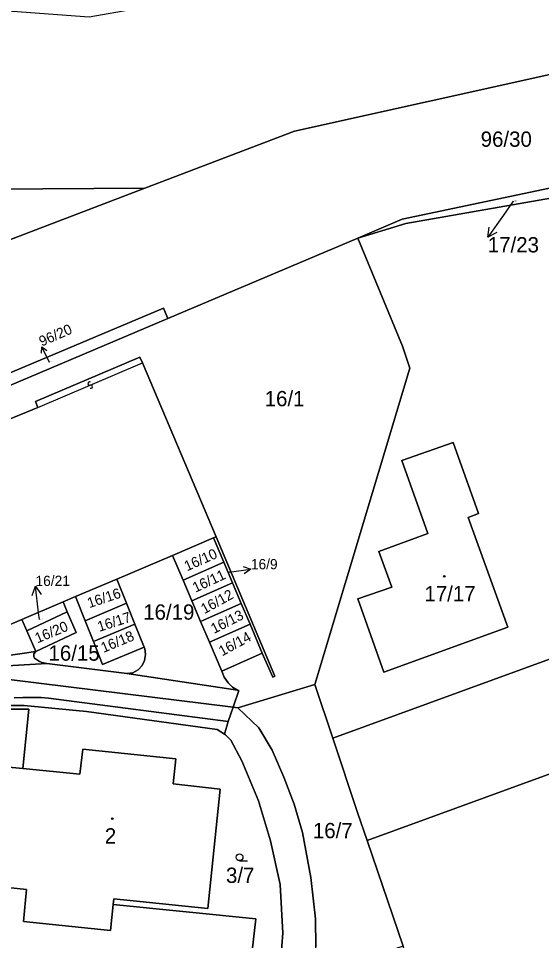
# Model space of a CAD drawing. Extents: x -598233 to -596890, y -1157848 to -1156431.
# Drawn here: x -597847.5 to -597789.4, y -1157076.4 to -1156974 of the extents above; entities that cross this region are included whole.
import ezdxf

# ---------------------------------------------------------------- set-up
doc = ezdxf.new("R2010")
doc.units = 0
for name, color, linetype in [('Level 1', 7, 'Continuous'), ('Level 13', 7, 'Continuous'), ('Level 3', 7, 'Continuous'), ('Level 4', 7, 'Continuous'), ('Level 5', 7, 'Continuous'), ('Level 57', 7, 'Continuous'), ('Level 60', 7, 'Continuous')]:
    doc.layers.add(name, color=color, linetype=linetype)

msp = doc.modelspace()

# ---------------------------------------------------------------- linework, layer by layer
at = {"layer": 'Level 1'}
for points in [[(-597728.72, -1156972.17), (-597771.93, -1156976.51), (-597816.86, -1156986.47), (-597833.49, -1156992.82)], [(-597833.49, -1156992.82), (-597918.66, -1156993.37), (-597949.69, -1156994.31)], [(-597904.67, -1157020.58), (-597869.1, -1157006.41), (-597833.49, -1156992.82)], [(-597787.11, -1156992.51), (-597804.87, -1156996.28), (-597809.83, -1156998.38)], [(-597786.7, -1156993.62), (-597804.48, -1156996.73), (-597809.83, -1156998.38)], [(-597830.94, -1157007.32), (-597809.83, -1156998.38)], [(-597814.61, -1157047.98), (-597804.02, -1157012.81), (-597804.86, -1157010.38), (-597809.83, -1156998.38)], [(-597851.89, -1157013.95), (-597849.96, -1157013.16), (-597849.66, -1157013.81), (-597831.4, -1157006.17), (-597830.94, -1157007.32)], [(-597853.42, -1157016.84), (-597830.94, -1157007.32)], [(-597833.75, -1157012.25), (-597834.05, -1157011.61), (-597845.65, -1157016.54), (-597845.37, -1157017.18)], [(-597833.75, -1157012.25), (-597825.56, -1157031.58)], [(-597845.37, -1157017.18), (-597849.36, -1157018.84)], [(-597793.14, -1157041.63), (-597797.54, -1157029.44), (-597796.41, -1157028.97), (-597799.22, -1157021.08), (-597804.92, -1157023.09), (-597802.04, -1157031.19), (-597807.48, -1157033.2), (-597806.02, -1157037.16), (-597809.8, -1157038.48), (-597806.92, -1157046.63), (-597793.14, -1157041.63)], [(-597825.85, -1157031.7), (-597830.4, -1157033.63)], [(-597825.56, -1157031.58), (-597825.85, -1157031.7)], [(-597824.72, -1157034.37), (-597825.85, -1157031.7)], [(-597825.56, -1157031.58), (-597819.03, -1157047.05), (-597819.28, -1157047.17), (-597820.44, -1157044.52)], [(-597830.4, -1157033.63), (-597836.6, -1157036.27)], [(-597830.4, -1157033.63), (-597829.23, -1157036.39)], [(-597829.23, -1157036.39), (-597824.72, -1157034.37)], [(-597823.75, -1157036.68), (-597824.72, -1157034.37)], [(-597823.68, -1157050.52), (-597848.27, -1157047.46), (-597849.75, -1157047.47), (-597851.43, -1157047.72), (-597861.16, -1157050.61), (-597863.14, -1157050.92), (-597865.34, -1157050.76), (-597881.74, -1157047.6), (-597886.3, -1157046.13), (-597889.34, -1157044.71), (-597892.84, -1157042.71), (-597896.6, -1157039.89), (-597900.34, -1157036.73)], [(-597836.6, -1157036.27), (-597841.2, -1157038.22)], [(-597836.6, -1157036.27), (-597835.52, -1157038.96)], [(-597829.23, -1157036.39), (-597828.26, -1157038.68)], [(-597828.26, -1157038.68), (-597823.75, -1157036.68)], [(-597822.78, -1157038.99), (-597823.75, -1157036.68)], [(-597841.2, -1157038.22), (-597842.58, -1157038.8)], [(-597840.13, -1157040.9), (-597841.2, -1157038.22)], [(-597842.58, -1157038.8), (-597847.18, -1157040.75)], [(-597842.58, -1157038.8), (-597842.11, -1157039.9)], [(-597840.13, -1157040.9), (-597835.52, -1157038.96)], [(-597835.52, -1157038.96), (-597834.59, -1157041.27)], [(-597828.26, -1157038.68), (-597827.29, -1157040.98)], [(-597827.29, -1157040.98), (-597822.78, -1157038.99)], [(-597821.8, -1157041.29), (-597822.78, -1157038.99)], [(-597770.33, -1157038.54), (-597812.59, -1157053.95)], [(-597846.62, -1157042.03), (-597842.11, -1157039.9)], [(-597845.62, -1157044.32), (-597841.12, -1157042.19), (-597842.11, -1157039.9)], [(-597847.18, -1157040.75), (-597851.78, -1157042.71), (-597855.18, -1157042.88)], [(-597847.18, -1157040.75), (-597846.62, -1157042.03)], [(-597839.2, -1157043.21), (-597840.13, -1157040.9)], [(-597839.2, -1157043.21), (-597834.59, -1157041.27)], [(-597834.59, -1157041.27), (-597833.56, -1157043.82)], [(-597827.29, -1157040.98), (-597826.31, -1157043.27)], [(-597826.31, -1157043.27), (-597821.8, -1157041.29)], [(-597821.8, -1157041.29), (-597820.44, -1157044.52)], [(-597846.62, -1157042.03), (-597845.62, -1157044.32)], [(-597833.56, -1157043.82), (-597838.18, -1157045.75), (-597839.2, -1157043.21)], [(-597826.31, -1157043.27), (-597824.95, -1157046.49)], [(-597855.04, -1157045.67), (-597845.62, -1157044.32)], [(-597844.4, -1157045.64), (-597844.9, -1157045.54), (-597845.2, -1157045.42), (-597845.74, -1157045.06), (-597845.83, -1157044.92), (-597845.83, -1157044.59), (-597845.62, -1157044.32)], [(-597833.56, -1157043.82), (-597833.49, -1157044), (-597833.42, -1157044.65), (-597833.51, -1157045.3), (-597833.79, -1157045.89), (-597834.25, -1157046.37), (-597834.84, -1157046.68), (-597835.48, -1157046.77)], [(-597820.44, -1157044.52), (-597824.95, -1157046.49)], [(-597844.4, -1157045.64), (-597861.97, -1157046.69)], [(-597835.48, -1157046.77), (-597844.4, -1157045.64)], [(-597824.95, -1157046.49), (-597824.66, -1157047.16), (-597824.23, -1157047.8), (-597823.76, -1157048.27), (-597823.19, -1157048.61)], [(-597823.19, -1157048.61), (-597835.48, -1157046.77)], [(-597814.61, -1157047.98), (-597823.16, -1157050.59)], [(-597814.61, -1157047.98), (-597812.59, -1157053.95)], [(-597848.01, -1157049.45), (-597847.04, -1157049.43), (-597845.01, -1157049.43), (-597844.19, -1157049.51), (-597824.21, -1157052.11)], [(-597823.19, -1157048.61), (-597823.04, -1157048.64), (-597823.68, -1157050.52)], [(-597824.64, -1157053.49), (-597825.44, -1157053), (-597839.96, -1157051), (-597846.92, -1157050.31), (-597849.66, -1157050.31), (-597851.27, -1157050.74), (-597855.92, -1157052.13)], [(-597824.21, -1157052.11), (-597823.68, -1157050.52)], [(-597823.16, -1157050.59), (-597823.68, -1157050.52)], [(-597815.28, -1157080.51), (-597814.85, -1157079.29), (-597814.49, -1157077.17), (-597814.53, -1157074.03), (-597815.04, -1157069.43), (-597815.95, -1157064.43), (-597816.88, -1157061.27), (-597818.04, -1157058.27), (-597819.35, -1157055.29), (-597820.83, -1157052.81), (-597823.16, -1157050.59)], [(-597808.76, -1157065.32), (-597766.22, -1157049.81)], [(-597847.06, -1157057.31), (-597846.37, -1157050.74), (-597849.49, -1157050.73), (-597855.59, -1157052.24), (-597857, -1157066.34)], [(-597824.21, -1157052.11), (-597824.64, -1157053.49)], [(-597824.64, -1157053.49), (-597824.52, -1157053.57), (-597823.93, -1157054.16), (-597822.7, -1157056.46), (-597820.87, -1157060.9), (-597819.51, -1157065.36), (-597818.44, -1157070.22), (-597818.14, -1157075.61), (-597818.36, -1157078.44), (-597819.14, -1157080.91), (-597820.41, -1157082.88), (-597821.8, -1157084.49), (-597823.12, -1157085.52), (-597824.93, -1157086.41)], [(-597812.59, -1157053.95), (-597809.85, -1157062.21), (-597808.76, -1157065.32)], [(-597837, -1157072.42), (-597836.94, -1157071.79), (-597826.5, -1157072.89), (-597825.1, -1157059.6), (-597830.35, -1157059.03), (-597830.05, -1157056.25), (-597840.39, -1157055.18), (-597840.71, -1157057.96), (-597847.06, -1157057.31)], [(-597837, -1157072.42), (-597837.31, -1157075.31), (-597846.99, -1157074.33), (-597846.64, -1157070.77), (-597850.5, -1157070.36), (-597849.01, -1157057.12), (-597847.06, -1157057.31)], [(-597808.76, -1157065.32), (-597804.79, -1157077.07)], [(-597837, -1157072.42), (-597821.16, -1157074.04), (-597822.22, -1157083.41), (-597827.18, -1157082.91), (-597827.37, -1157084.6), (-597827.34, -1157085.12), (-597826.98, -1157085.73), (-597826.18, -1157086.28), (-597824.93, -1157086.41)]]:
    msp.add_lwpolyline(points, dxfattribs=at)
at = {"layer": 'Level 13'}
for centre, start, end in [((-597839.63, -1157014.54), 60.3627, 292.4607), ((-597839.49, -1157014.88), 240.1483, 112.7383)]:
    msp.add_arc(centre, 0.184, start, end, dxfattribs=at)
at = {"layer": 'Level 3'}
msp.add_lwpolyline([(-597845.37, -1157017.18), (-597833.75, -1157012.25)], dxfattribs=at)
at = {"layer": 'Level 5'}
msp.add_line((-597822.96, -1157067.57), (-597822.08, -1157067.57), dxfattribs=at)
for centre, radius in [((-597800.21, -1157035.97), 0.09), ((-597800.21, -1157035.97), 0.0521), ((-597837.11, -1157062.9), 0.09), ((-597837.11, -1157062.9), 0.0521), ((-597822.96, -1157067.19), 0.375)]:
    msp.add_circle(centre, radius, dxfattribs=at)
at = {"layer": 'Level 57'}
for p, q in [((-597792.54, -1156994.27), (-597793.63, -1156995.81)), ((-597793.63, -1156995.81), (-597795.37, -1156998.26)), ((-597844.1, -1157012.2), (-597844.95, -1157010.44)), ((-597824.14, -1157035.51), (-597821.7, -1157035.18)), ((-597845.3, -1157040.02), (-597845.64, -1157037.04)), ((-597845.21, -1157040.76), (-597845.3, -1157040.02))]:
    msp.add_line(p, q, dxfattribs=at)
for points in [[(-597794.38, -1156997.73), (-597795.37, -1156998.26), (-597795.2, -1156997.16)], [(-597844.96, -1157011.17), (-597844.95, -1157010.44), (-597844.37, -1157010.88)], [(-597822.57, -1157034.88), (-597821.7, -1157035.18), (-597822.46, -1157035.7)], [(-597846.03, -1157038.09), (-597845.64, -1157037.04), (-597845.03, -1157037.97)]]:
    msp.add_lwpolyline(points, dxfattribs=at)
at = {"layer": 'Level 60'}
for points in [[(-598001.49, -1156961.77), (-597839.67, -1156973.77), (-597829.53, -1156972.01), (-597829.24, -1156968.46), (-597829.05, -1156966.34), (-597839.08, -1156965.6), (-597840.87, -1156965.06), (-597841.91, -1156963.76), (-597810.8, -1156966.17), (-597804.41, -1156966.64), (-597790.25, -1156967.68), (-597775.87, -1156968.75), (-597761.25, -1156969.82), (-597756.73, -1156970.15), (-597748.02, -1156970.8), (-597741.12, -1156971.31), (-597737.05, -1156971.61), (-597728.72, -1156972.17), (-597771.93, -1156976.51), (-597816.86, -1156986.47), (-597833.49, -1156992.82), (-597918.66, -1156993.37)], [(-597869.1, -1157006.41), (-597833.49, -1156992.82), (-597816.86, -1156986.47), (-597771.93, -1156976.51), (-597728.72, -1156972.17), (-597712.18, -1156966.07), (-597707.29, -1156964.27)], [(-597702.06, -1156969.37), (-597736.99, -1156981.86), (-597740.42, -1156982.59), (-597751.55, -1156984.95), (-597769.34, -1156988.73), (-597787.11, -1156992.51), (-597804.87, -1156996.28), (-597809.83, -1156998.38), (-597830.94, -1157007.32), (-597831.4, -1157006.17), (-597849.66, -1157013.81)], [(-597853.42, -1157016.84), (-597830.94, -1157007.32), (-597809.83, -1156998.38), (-597804.86, -1157010.38), (-597804.02, -1157012.81), (-597814.61, -1157047.98), (-597823.16, -1157050.59), (-597823.68, -1157050.52), (-597823.04, -1157048.64), (-597823.19, -1157048.61), (-597823.76, -1157048.27), (-597824.23, -1157047.8), (-597824.66, -1157047.16), (-597824.95, -1157046.49), (-597820.44, -1157044.52), (-597819.28, -1157047.17), (-597819.03, -1157047.05), (-597825.56, -1157031.58), (-597833.75, -1157012.25), (-597834.05, -1157011.61), (-597845.65, -1157016.54), (-597845.37, -1157017.18), (-597849.36, -1157018.84)], [(-597849.36, -1157018.84), (-597845.37, -1157017.18), (-597845.65, -1157016.54), (-597834.05, -1157011.61), (-597833.75, -1157012.25), (-597825.56, -1157031.58), (-597825.85, -1157031.7), (-597830.4, -1157033.63), (-597836.6, -1157036.27), (-597841.2, -1157038.22), (-597842.58, -1157038.8), (-597847.18, -1157040.75), (-597851.78, -1157042.71)], [(-597861.97, -1157046.69), (-597844.4, -1157045.64), (-597835.48, -1157046.77), (-597823.19, -1157048.61), (-597823.04, -1157048.64), (-597823.68, -1157050.52), (-597848.27, -1157047.46)], [(-597848.27, -1157047.46), (-597823.68, -1157050.52), (-597824.21, -1157052.11), (-597844.19, -1157049.51), (-597845.01, -1157049.43), (-597847.04, -1157049.43), (-597848.01, -1157049.45)], [(-597848.01, -1157049.45), (-597847.04, -1157049.43), (-597845.01, -1157049.43), (-597844.19, -1157049.51), (-597824.21, -1157052.11), (-597824.64, -1157053.49), (-597825.44, -1157053), (-597839.96, -1157051), (-597846.92, -1157050.31), (-597849.66, -1157050.31)], [(-597849.66, -1157050.31), (-597846.92, -1157050.31), (-597839.96, -1157051), (-597825.44, -1157053), (-597824.64, -1157053.49), (-597824.52, -1157053.57), (-597823.93, -1157054.16), (-597822.7, -1157056.46), (-597820.87, -1157060.9), (-597819.51, -1157065.36), (-597818.44, -1157070.22), (-597818.14, -1157075.61), (-597818.36, -1157078.44)], [(-597818.36, -1157078.44), (-597818.14, -1157075.61), (-597818.44, -1157070.22), (-597819.51, -1157065.36), (-597820.87, -1157060.9), (-597822.7, -1157056.46), (-597823.93, -1157054.16), (-597824.52, -1157053.57), (-597824.64, -1157053.49), (-597824.21, -1157052.11), (-597823.68, -1157050.52), (-597823.16, -1157050.59), (-597820.83, -1157052.81), (-597819.35, -1157055.29), (-597818.04, -1157058.27), (-597816.88, -1157061.27), (-597815.95, -1157064.43), (-597815.04, -1157069.43), (-597814.53, -1157074.03), (-597814.49, -1157077.17)], [(-597822.22, -1157083.41), (-597821.16, -1157074.04), (-597837, -1157072.42), (-597836.94, -1157071.79), (-597826.5, -1157072.89), (-597825.1, -1157059.6), (-597830.35, -1157059.03), (-597830.05, -1157056.25), (-597840.39, -1157055.18), (-597840.71, -1157057.96), (-597847.06, -1157057.31), (-597846.37, -1157050.74), (-597849.49, -1157050.73)], [(-597849.49, -1157050.73), (-597846.37, -1157050.74), (-597847.06, -1157057.31), (-597849.01, -1157057.12)], [(-597850.5, -1157070.36), (-597846.64, -1157070.77), (-597846.99, -1157074.33), (-597837.31, -1157075.31), (-597837, -1157072.42), (-597821.16, -1157074.04), (-597822.22, -1157083.41), (-597827.18, -1157082.91), (-597827.37, -1157084.6), (-597827.34, -1157085.12), (-597826.98, -1157085.73), (-597826.18, -1157086.28), (-597824.93, -1157086.41), (-597834.55, -1157090.13), (-597845.99, -1157094.41), (-597861.67, -1157100.27)]]:
    msp.add_lwpolyline(points, dxfattribs=at)
for points in [[(-597904.67, -1157020.58), (-597919.76, -1157020.85), (-597989.55, -1157021.51), (-597989.49, -1157001.04), (-597967.05, -1157000.96), (-597967.03, -1157014.31), (-597952.76, -1157014.28), (-597952.75, -1156998.08), (-597949.64, -1156998.12), (-597949.69, -1156994.73), (-597949.69, -1156994.31), (-597918.66, -1156993.37), (-597833.49, -1156992.82), (-597869.1, -1157006.41)], [(-597787.11, -1156992.51), (-597786.7, -1156993.62), (-597804.48, -1156996.73), (-597809.83, -1156998.38), (-597804.87, -1156996.28)], [(-597812.59, -1157053.95), (-597814.61, -1157047.98), (-597804.02, -1157012.81), (-597804.86, -1157010.38), (-597809.83, -1156998.38), (-597804.48, -1156996.73), (-597786.7, -1156993.62), (-597770.33, -1157038.54)], [(-597851.37, -1157015.32), (-597851.89, -1157013.95), (-597849.96, -1157013.16), (-597849.66, -1157013.81), (-597831.4, -1157006.17), (-597830.94, -1157007.32), (-597853.42, -1157016.84), (-597853.65, -1157016.28)], [(-597736.51, -1157026.21), (-597719.6, -1157020.04), (-597715.49, -1157031.31), (-597732.4, -1157037.48), (-597749.31, -1157043.64), (-597766.22, -1157049.81), (-597808.76, -1157065.32), (-597809.85, -1157062.21), (-597812.59, -1157053.95), (-597770.33, -1157038.54), (-597753.42, -1157032.37)], [(-597797.54, -1157029.44), (-597793.14, -1157041.63), (-597806.92, -1157046.63), (-597809.8, -1157038.48), (-597806.02, -1157037.16), (-597807.48, -1157033.2), (-597802.04, -1157031.19), (-597804.92, -1157023.09), (-597799.22, -1157021.08), (-597796.41, -1157028.97)], [(-597793.14, -1157041.63), (-597797.54, -1157029.44), (-597796.41, -1157028.97), (-597799.22, -1157021.08), (-597804.92, -1157023.09), (-597802.04, -1157031.19), (-597807.48, -1157033.2), (-597806.02, -1157037.16), (-597809.8, -1157038.48), (-597806.92, -1157046.63)], [(-597830.4, -1157033.63), (-597825.85, -1157031.7), (-597824.72, -1157034.37), (-597829.23, -1157036.39)], [(-597825.85, -1157031.7), (-597825.56, -1157031.58), (-597819.03, -1157047.05), (-597819.28, -1157047.17), (-597820.44, -1157044.52), (-597821.8, -1157041.29), (-597822.78, -1157038.99), (-597823.75, -1157036.68), (-597824.72, -1157034.37)], [(-597830.4, -1157033.63), (-597829.23, -1157036.39), (-597828.26, -1157038.68), (-597827.29, -1157040.98), (-597826.31, -1157043.27), (-597824.95, -1157046.49), (-597824.66, -1157047.16), (-597824.23, -1157047.8), (-597823.76, -1157048.27), (-597823.19, -1157048.61), (-597835.48, -1157046.77), (-597834.84, -1157046.68), (-597834.25, -1157046.37), (-597833.79, -1157045.89), (-597833.51, -1157045.3), (-597833.42, -1157044.65), (-597833.49, -1157044), (-597833.56, -1157043.82), (-597834.59, -1157041.27), (-597835.52, -1157038.96), (-597836.6, -1157036.27)], [(-597828.26, -1157038.68), (-597829.23, -1157036.39), (-597824.72, -1157034.37), (-597823.75, -1157036.68)], [(-597841.2, -1157038.22), (-597836.6, -1157036.27), (-597835.52, -1157038.96), (-597840.13, -1157040.9)], [(-597827.29, -1157040.98), (-597828.26, -1157038.68), (-597823.75, -1157036.68), (-597822.78, -1157038.99)], [(-597842.58, -1157038.8), (-597841.2, -1157038.22), (-597840.13, -1157040.9), (-597839.2, -1157043.21), (-597838.18, -1157045.75), (-597833.56, -1157043.82), (-597833.49, -1157044), (-597833.42, -1157044.65), (-597833.51, -1157045.3), (-597833.79, -1157045.89), (-597834.25, -1157046.37), (-597834.84, -1157046.68), (-597835.48, -1157046.77), (-597844.4, -1157045.64), (-597844.9, -1157045.54), (-597845.2, -1157045.42), (-597845.74, -1157045.06), (-597845.83, -1157044.92), (-597845.83, -1157044.59), (-597845.62, -1157044.32), (-597841.12, -1157042.19), (-597842.11, -1157039.9)], [(-597847.18, -1157040.75), (-597842.58, -1157038.8), (-597842.11, -1157039.9), (-597846.62, -1157042.03)], [(-597835.52, -1157038.96), (-597834.59, -1157041.27), (-597839.2, -1157043.21), (-597840.13, -1157040.9)], [(-597826.31, -1157043.27), (-597827.29, -1157040.98), (-597822.78, -1157038.99), (-597821.8, -1157041.29)], [(-597841.12, -1157042.19), (-597845.62, -1157044.32), (-597846.62, -1157042.03), (-597842.11, -1157039.9)], [(-597847.18, -1157040.75), (-597846.62, -1157042.03), (-597845.62, -1157044.32), (-597855.04, -1157045.67), (-597855.18, -1157042.88), (-597851.78, -1157042.71)], [(-597833.56, -1157043.82), (-597838.18, -1157045.75), (-597839.2, -1157043.21), (-597834.59, -1157041.27)], [(-597820.44, -1157044.52), (-597824.95, -1157046.49), (-597826.31, -1157043.27), (-597821.8, -1157041.29)], [(-597844.4, -1157045.64), (-597861.97, -1157046.69), (-597855.04, -1157045.67), (-597845.62, -1157044.32), (-597845.83, -1157044.59), (-597845.83, -1157044.92), (-597845.74, -1157045.06), (-597845.2, -1157045.42), (-597844.9, -1157045.54)], [(-597814.61, -1157047.98), (-597812.59, -1157053.95), (-597809.85, -1157062.21), (-597808.76, -1157065.32), (-597804.79, -1157077.07), (-597815.28, -1157080.51), (-597814.85, -1157079.29), (-597814.49, -1157077.17), (-597814.53, -1157074.03), (-597815.04, -1157069.43), (-597815.95, -1157064.43), (-597816.88, -1157061.27), (-597818.04, -1157058.27), (-597819.35, -1157055.29), (-597820.83, -1157052.81), (-597823.16, -1157050.59)], [(-597800.13, -1157081.85), (-597802.77, -1157082.78), (-597804.79, -1157077.07), (-597808.76, -1157065.32), (-597766.22, -1157049.81), (-597754.46, -1157082.08), (-597775.68, -1157089.95), (-597796.23, -1157086.48), (-597798.15, -1157087.45)], [(-597836.94, -1157071.79), (-597837, -1157072.42), (-597837.31, -1157075.31), (-597846.99, -1157074.33), (-597846.64, -1157070.77), (-597850.5, -1157070.36), (-597849.01, -1157057.12), (-597847.06, -1157057.31), (-597840.71, -1157057.96), (-597840.39, -1157055.18), (-597830.05, -1157056.25), (-597830.35, -1157059.03), (-597825.1, -1157059.6), (-597826.5, -1157072.89)]]:
    msp.add_lwpolyline(points, close=True, dxfattribs=at)

# ---------------------------------------------------------------- texts
at = {"layer": 'Level 4'}
for s, height, p in [('96/30', 1.7, (-597796.16, -1156988.22)), ('17/23', 0.1, (-597792.54, -1156994.27)), ('16/1', 1.7, (-597820.17, -1157017.06)), ('16/9', 0.1, (-597824.14, -1157035.51)), ('17/17', 1.7, (-597802.41, -1157038.74)), ('16/19', 1.7, (-597833.67, -1157040.78)), ('16/15', 1.7, (-597844.2, -1157045.34)), ('16/7', 1.7, (-597814.81, -1157065.07)), ('2', 1.7, (-597837.94, -1157065.66)), ('3/7', 1.7, (-597824.47, -1157070.04))]:
    msp.add_text(s, height=height, dxfattribs=at).set_placement(p)
for s, height, rotation, p in [('96/20', 0.1, 23.6294, (-597844.1, -1157012.2)), ('16/10', 1.14, 24.0176, (-597828.81, -1157035.42)), ('16/11', 1.14, 24.8142, (-597827.87, -1157037.79)), ('16/16', 1.14, 18.435, (-597839.67, -1157039.51)), ('16/12', 1.14, 28.7962, (-597826.87, -1157040.18)), ('16/17', 1.14, 17.8893, (-597838.55, -1157042.14)), ('16/13', 1.14, 26.8473, (-597825.8, -1157042.37)), ('16/20', 1.14, 22.751, (-597845.42, -1157043.42)), ('16/21', 0.1, 0.2138, (-597845.21, -1157040.76)), ('16/18', 1.14, 22.5708, (-597838.09, -1157044.48)), ('16/14', 1.14, 28.5827, (-597824.9, -1157044.87))]:
    msp.add_text(s, height=height, rotation=rotation, dxfattribs=at).set_placement(p)
at = {"layer": 'Level 57'}
for s, height, p in [('17/23', 1.7, (-597795.37, -1156999.96)), ('16/9', 1.14, (-597821.7, -1157035.18))]:
    msp.add_text(s, height=height, dxfattribs=at).set_placement(p)
for s, rotation, p in [('96/20', 23.6294, (-597844.95, -1157010.44)), ('16/21', 0.2138, (-597845.64, -1157037.04))]:
    msp.add_text(s, height=1.14, rotation=rotation, dxfattribs=at).set_placement(p)

doc.saveas('drawing.dxf')
